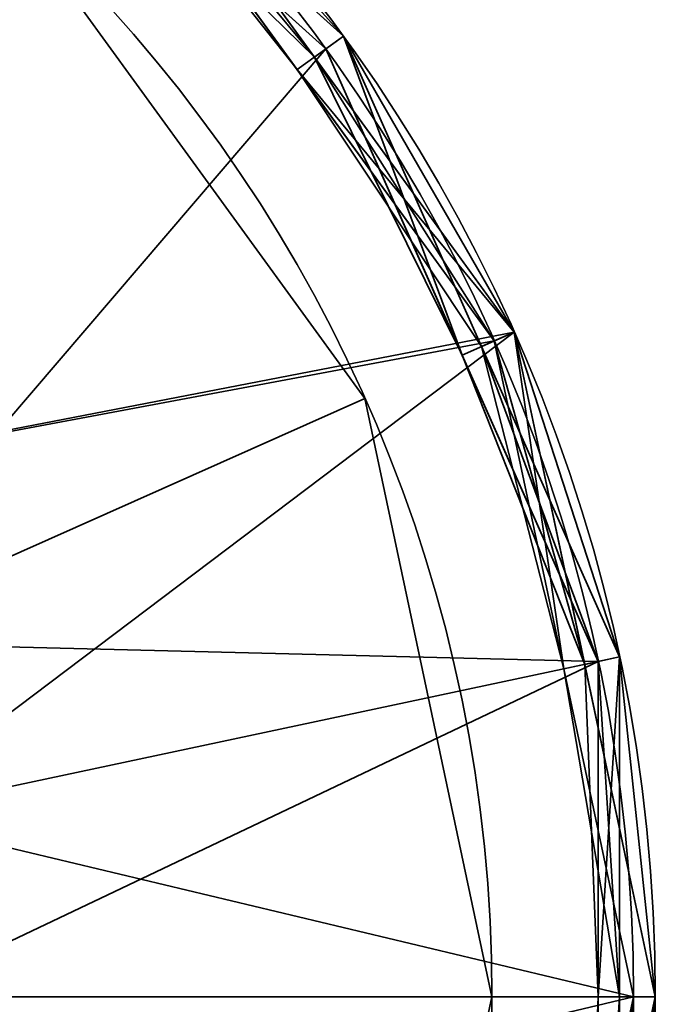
# Model space of a CAD drawing. Header units: millimetres. Extents: x -508 to 6708, y -110 to 248.
# Tile 434 of 656: x 335.58 to 338.5, y -34.95 to -30.43. Entities that reach past the tile are written whole.
import ezdxf

# ---------------------------------------------------------------- set-up
doc = ezdxf.new("R2010")
doc.units = ezdxf.units.MM
doc.layers.add('151', color=7, linetype='Continuous', true_color=0xffffff)

# ---------------------------------------------------------------- blocks, each defined once
blk = doc.blocks.new('UG_SURFACE_131')
at = {"layer": '151', "color": 253, "linetype": 'Continuous', "lineweight": 35}
for points in [[(335.5166, -29.8968, 302.5), (337.1664, -32.1675, 302.5), (334.6542, -33.2861, 302.5), (333.6765, -31.9404, 302.5)], [(333.6765, -31.9404, 303), (334.6542, -33.2861, 303), (337.1664, -32.1675, 303), (335.5166, -29.8968, 303)], [(337.1664, -32.1675, 303), (337.1664, -32.1675, 302.5), (335.5166, -29.8968, 302.5), (335.5166, -29.8968, 303)], [(335, -34.913, 302.5), (334.6542, -33.2861, 302.5), (337.1664, -32.1675, 302.5), (337.75, -34.913, 302.5)], [(334.6542, -33.2861, 303), (335, -34.913, 303), (337.75, -34.913, 303), (337.1664, -32.1675, 303)], [(337.75, -34.913, 303), (337.75, -34.913, 302.5), (337.1664, -32.1675, 302.5), (337.1664, -32.1675, 303)], [(337.75, -34.913, 302.5), (337.1664, -37.6585, 302.5), (334.6542, -36.54, 302.5), (335, -34.913, 302.5)], [(337.1664, -37.6585, 303), (337.75, -34.913, 303), (335, -34.913, 303), (334.6542, -36.54, 303)], [(337.1664, -37.6585, 303), (337.1664, -37.6585, 302.5), (337.75, -34.913, 302.5), (337.75, -34.913, 303)]]:
    blk.add_3dface(points, dxfattribs=at)
blk = doc.blocks.new('UG_SURFACE_132')
at = {"layer": '151', "color": 253, "linetype": 'Continuous', "lineweight": 35}
for points in [[(335.5166, -29.8968, 350.5), (337.1664, -32.1675, 350.5), (334.6542, -33.2861, 350.5), (333.6765, -31.9404, 350.5)], [(333.6765, -31.9404, 351), (334.6542, -33.2861, 351), (337.1664, -32.1675, 351), (335.5166, -29.8968, 351)], [(337.1664, -32.1675, 351), (337.1664, -32.1675, 350.5), (335.5166, -29.8968, 350.5), (335.5166, -29.8968, 351)], [(335, -34.913, 350.5), (334.6542, -33.2861, 350.5), (337.1664, -32.1675, 350.5), (337.75, -34.913, 350.5)], [(334.6542, -33.2861, 351), (335, -34.913, 351), (337.75, -34.913, 351), (337.1664, -32.1675, 351)], [(337.75, -34.913, 351), (337.75, -34.913, 350.5), (337.1664, -32.1675, 350.5), (337.1664, -32.1675, 351)], [(337.75, -34.913, 350.5), (337.1664, -37.6585, 350.5), (334.6542, -36.54, 350.5), (335, -34.913, 350.5)], [(337.1664, -37.6585, 351), (337.75, -34.913, 351), (335, -34.913, 351), (334.6542, -36.54, 351)], [(337.1664, -37.6585, 351), (337.1664, -37.6585, 350.5), (337.75, -34.913, 350.5), (337.75, -34.913, 351)]]:
    blk.add_3dface(points, dxfattribs=at)
blk = doc.blocks.new('UG_SURFACE_133')
at = {"layer": '151', "color": 252, "linetype": 'Continuous', "lineweight": 35}
for points in [[(333.3176, -27.7801, 303), (336.0185, -29.3394, 303), (333, -31.4489, 303)], [(333, -31.4489, 350.5), (336.0185, -29.3394, 350.5), (333.3176, -27.7801, 350.5)], [(336.0185, -29.3394, 303), (337.8516, -31.8625, 303), (334.2361, -32.5619, 303), (333, -31.4489, 303)], [(333, -31.4489, 350.5), (334.2361, -32.5619, 350.5), (337.8516, -31.8625, 350.5), (336.0185, -29.3394, 350.5)], [(337.8516, -31.8625, 350.5), (337.8516, -31.8625, 303), (336.0185, -29.3394, 303), (336.0185, -29.3394, 350.5)], [(334.9126, -34.0814, 303), (334.2361, -32.5619, 303), (337.8516, -31.8625, 303)], [(337.8516, -31.8625, 350.5), (334.2361, -32.5619, 350.5), (334.9126, -34.0814, 350.5)], [(335, -34.913, 303), (334.9126, -34.0814, 303), (337.8516, -31.8625, 303), (338.5, -34.913, 303)], [(334.9126, -34.0814, 350.5), (335, -34.913, 350.5), (338.5, -34.913, 350.5), (337.8516, -31.8625, 350.5)], [(338.5, -34.913, 350.5), (338.5, -34.913, 303), (337.8516, -31.8625, 303), (337.8516, -31.8625, 350.5)], [(338.5, -34.913, 303), (337.8516, -37.9635, 303), (334.9126, -35.7447, 303), (335, -34.913, 303)], [(337.8516, -37.9635, 350.5), (338.5, -34.913, 350.5), (335, -34.913, 350.5), (334.9126, -35.7447, 350.5)], [(337.8516, -37.9635, 350.5), (337.8516, -37.9635, 303), (338.5, -34.913, 303), (338.5, -34.913, 350.5)]]:
    blk.add_3dface(points, dxfattribs=at)
blk = doc.blocks.new('UG_SURFACE_134')
at = {"layer": '151', "color": 252, "linetype": 'Continuous', "lineweight": 35}
for points in [[(335.9516, -29.4137, 377), (333.2867, -27.8752, 377), (330.2265, -27.5535, 377), (331, -34.913, 377)], [(335.9516, -29.4137, 302.5), (333.2867, -27.8752, 302.5), (333, -31.4489, 302.5)], [(334.75, -28.4178, 276.6), (337.0676, -30.5046, 276.6), (336.9867, -30.5634, 276.5), (334.7, -28.5044, 276.5)], [(336.0185, -29.3394, 302.4), (337.0676, -30.5046, 280.6), (334.75, -28.4178, 280.6)], [(334.75, -28.4178, 280.6), (337.0676, -30.5046, 280.6), (336.9867, -30.5634, 280.5), (335.8434, -29.5339, 280.5)], [(336.0185, -29.3394, 280.4), (337.0676, -30.5046, 276.6), (334.75, -28.4178, 276.6)], [(334.7, -28.5044, 276.5), (336.9867, -30.5634, 276.5), (338.2383, -33.3745, 276.5), (331, -34.913, 276.5)], [(334.6542, -33.2861, 351), (333.6765, -31.9404, 351), (334.7, -28.5044, 351), (336.9867, -30.5634, 351)], [(335.9088, -29.4612, 351.1), (337.0676, -30.5046, 351.1), (336.9867, -30.5634, 351), (334.7, -28.5044, 351)], [(336.935, -30.601, 280.4), (336.0185, -29.3394, 280.4), (335.8434, -29.5339, 280.5)], [(337.0676, -30.5046, 351.1), (335.9088, -29.4612, 351.1), (336.0185, -29.3394, 372.9)], [(337.0676, -30.5046, 373.1), (335.9088, -29.4612, 373.1), (336.0185, -29.3394, 376.9)], [(337.8516, -31.8625, 372.9), (336.0185, -29.3394, 372.9), (335.9516, -29.4137, 373), (336.8559, -30.6584, 373)], [(337.8516, -31.8625, 376.9), (336.0185, -29.3394, 376.9), (335.9516, -29.4137, 377), (337.7602, -31.9032, 377)], [(336.935, -30.601, 302.4), (336.0185, -29.3394, 302.4), (335.9516, -29.4137, 302.5)], [(337.0676, -30.5046, 351.1), (336.0185, -29.3394, 372.9), (337.8516, -31.8625, 372.9)], [(337.0676, -30.5046, 373.1), (336.0185, -29.3394, 376.9), (337.8516, -31.8625, 376.9)], [(336.0185, -29.3394, 302.4), (336.935, -30.601, 302.4), (337.0676, -30.5046, 280.6)], [(336.0185, -29.3394, 280.4), (336.935, -30.601, 280.4), (337.0676, -30.5046, 276.6)], [(338.4, -34.913, 377), (337.7602, -31.9032, 377), (335.9516, -29.4137, 377), (331, -34.913, 377)], [(333, -31.4489, 302.5), (334.2361, -32.5619, 302.5), (337.7602, -31.9032, 302.5), (335.9516, -29.4137, 302.5)], [(336.8559, -30.6584, 373), (335.9516, -29.4137, 373), (335.9088, -29.4612, 373.1)], [(335.9516, -29.4137, 302.5), (337.7602, -31.9032, 302.5), (337.8516, -31.8625, 302.4), (336.935, -30.601, 302.4)], [(335.9088, -29.4612, 373.1), (337.0676, -30.5046, 373.1), (336.8559, -30.6584, 373)], [(335.8434, -29.5339, 280.5), (336.9867, -30.5634, 280.5), (336.935, -30.601, 280.4)], [(336.8559, -30.6584, 373), (337.0676, -30.5046, 373.1), (337.7019, -31.9291, 373.1)], [(337.0676, -30.5046, 280.6), (336.935, -30.601, 302.4), (337.8516, -31.8625, 302.4)], [(337.0676, -30.5046, 276.6), (336.935, -30.601, 280.4), (337.8516, -31.8625, 280.4)], [(338.2383, -33.3745, 351), (336.9867, -30.5634, 351), (337.0676, -30.5046, 351.1), (337.7019, -31.9291, 351.1)], [(337.6125, -31.9689, 280.5), (336.9867, -30.5634, 280.5), (337.0676, -30.5046, 280.6)], [(337.0676, -30.5046, 276.6), (338.3361, -33.3537, 276.6), (338.2383, -33.3745, 276.5), (336.9867, -30.5634, 276.5)], [(337.8516, -31.8625, 372.9), (337.7019, -31.9291, 351.1), (337.0676, -30.5046, 351.1)], [(337.8516, -31.8625, 376.9), (337.7019, -31.9291, 373.1), (337.0676, -30.5046, 373.1)], [(337.8516, -31.8625, 302.4), (338.3361, -33.3537, 280.6), (337.0676, -30.5046, 280.6)], [(337.0676, -30.5046, 280.6), (338.3361, -33.3537, 280.6), (338.2383, -33.3745, 280.5), (337.6125, -31.9689, 280.5)], [(338.3361, -33.3537, 276.6), (337.0676, -30.5046, 276.6), (337.8516, -31.8625, 280.4)], [(336.9867, -30.5634, 351), (338.2383, -33.3745, 351), (334.6542, -33.2861, 351)], [(336.935, -30.601, 280.4), (336.9867, -30.5634, 280.5), (337.6125, -31.9689, 280.5)], [(337.6125, -31.9689, 280.5), (337.8516, -31.8625, 280.4), (336.935, -30.601, 280.4)], [(336.8559, -30.6584, 373), (337.7602, -31.9032, 373), (337.8516, -31.8625, 372.9)], [(337.7019, -31.9291, 373.1), (337.7602, -31.9032, 373), (336.8559, -30.6584, 373)], [(338.1758, -33.3877, 280.4), (337.8516, -31.8625, 280.4), (337.6125, -31.9689, 280.5)], [(338.3361, -33.3537, 351.1), (337.7019, -31.9291, 351.1), (337.8516, -31.8625, 372.9)], [(338.3361, -33.3537, 373.1), (337.7019, -31.9291, 373.1), (337.8516, -31.8625, 376.9)], [(337.8516, -31.8625, 372.9), (337.7602, -31.9032, 373), (338.0801, -33.4081, 373)], [(338.5, -34.913, 376.9), (337.8516, -31.8625, 376.9), (337.7602, -31.9032, 377), (338.4, -34.913, 377)], [(338.1758, -33.3877, 302.4), (337.8516, -31.8625, 302.4), (337.7602, -31.9032, 302.5)], [(337.8516, -31.8625, 372.9), (338.5, -34.913, 372.9), (338.3361, -33.3537, 351.1)], [(338.0801, -33.4081, 373), (338.4, -34.913, 373), (338.5, -34.913, 372.9), (337.8516, -31.8625, 372.9)], [(337.8516, -31.8625, 376.9), (338.5, -34.913, 376.9), (338.3361, -33.3537, 373.1)], [(337.8516, -31.8625, 302.4), (338.1758, -33.3877, 302.4), (338.3361, -33.3537, 280.6)], [(337.8516, -31.8625, 280.4), (338.1758, -33.3877, 280.4), (338.3361, -33.3537, 276.6)], [(334.2361, -32.5619, 302.5), (334.9126, -34.0814, 302.5), (338.4, -34.913, 302.5), (337.7602, -31.9032, 302.5)], [(338.0801, -33.4081, 373), (337.7602, -31.9032, 373), (337.7019, -31.9291, 373.1)], [(337.7019, -31.9291, 351.1), (338.3361, -33.3537, 351.1), (338.2383, -33.3745, 351)], [(337.7019, -31.9291, 373.1), (338.3361, -33.3537, 373.1), (338.0801, -33.4081, 373)], [(337.7602, -31.9032, 302.5), (338.4, -34.913, 302.5), (338.5, -34.913, 302.4), (338.1758, -33.3877, 302.4)], [(337.6125, -31.9689, 280.5), (338.2383, -33.3745, 280.5), (338.1758, -33.3877, 280.4)], [(335, -34.913, 351), (334.6542, -33.2861, 351), (338.2383, -33.3745, 351)], [(338.2383, -33.3745, 276.5), (338.2383, -36.4516, 276.5), (336.9867, -39.2626, 276.5), (331, -34.913, 276.5)], [(334.9126, -35.7447, 351), (335, -34.913, 351), (338.2383, -33.3745, 351), (338.2383, -36.4516, 351)], [(338.0801, -33.4081, 373), (338.3361, -33.3537, 373.1), (338.3361, -34.913, 373.1)], [(338.3361, -33.3537, 280.6), (338.1758, -33.3877, 302.4), (338.5, -34.913, 302.4)], [(338.3361, -33.3537, 276.6), (338.1758, -33.3877, 280.4), (338.5, -34.913, 280.4)], [(338.1758, -33.3877, 280.4), (338.2383, -33.3745, 280.5), (338.2383, -34.913, 280.5)], [(338.2383, -34.913, 280.5), (338.5, -34.913, 280.4), (338.1758, -33.3877, 280.4)], [(338.2383, -33.3745, 351), (338.3361, -33.3537, 351.1), (338.3361, -34.913, 351.1)], [(338.3361, -33.3537, 280.6), (338.3361, -36.4723, 280.6), (338.2383, -36.4516, 280.5), (338.2383, -34.913, 280.5)], [(338.2383, -34.913, 280.5), (338.2383, -33.3745, 280.5), (338.3361, -33.3537, 280.6)], [(338.3361, -33.3537, 276.6), (338.3361, -36.4723, 276.6), (338.2383, -36.4516, 276.5), (338.2383, -33.3745, 276.5)], [(338.3361, -34.913, 351.1), (338.3361, -36.4723, 351.1), (338.2383, -36.4516, 351), (338.2383, -33.3745, 351)], [(338.5, -34.913, 372.9), (338.3361, -34.913, 351.1), (338.3361, -33.3537, 351.1)], [(338.5, -34.913, 376.9), (338.3361, -34.913, 373.1), (338.3361, -33.3537, 373.1)], [(338.5, -34.913, 302.4), (338.3361, -36.4723, 280.6), (338.3361, -33.3537, 280.6)], [(338.5, -34.913, 280.4), (338.3361, -36.4723, 276.6), (338.3361, -33.3537, 276.6)], [(338.3361, -34.913, 373.1), (338.4, -34.913, 373), (338.0801, -33.4081, 373)], [(338.4, -34.913, 302.5), (334.9126, -34.0814, 302.5), (334.9126, -35.7447, 302.5)], [(330.2265, -42.2725, 377), (333.2867, -41.9508, 377), (335.9516, -40.4123, 377), (331, -34.913, 377)], [(335.9516, -40.4123, 377), (337.7602, -37.9229, 377), (338.4, -34.913, 377), (331, -34.913, 377)], [(336.9867, -39.2626, 276.5), (334.7, -41.3216, 276.5), (331.7735, -42.2725, 276.5), (331, -34.913, 276.5)], [(334.9126, -35.7447, 302.5), (334.2361, -37.2641, 302.5), (337.7602, -37.9229, 302.5), (338.4, -34.913, 302.5)], [(337.8516, -37.9635, 376.9), (338.5, -34.913, 376.9), (338.4, -34.913, 377), (337.7602, -37.9229, 377)], [(338.1758, -36.4383, 302.4), (338.5, -34.913, 302.4), (338.4, -34.913, 302.5), (337.7602, -37.9229, 302.5)], [(338.3361, -36.4723, 373.1), (338.5, -34.913, 376.9), (337.8516, -37.9635, 376.9)], [(338.5, -34.913, 302.4), (338.1758, -36.4383, 302.4), (338.3361, -36.4723, 280.6)], [(338.2383, -34.913, 280.5), (338.2383, -36.4516, 280.5), (338.1758, -36.4383, 280.4)], [(338.1758, -36.4383, 280.4), (338.5, -34.913, 280.4), (338.2383, -34.913, 280.5)], [(338.5, -34.913, 280.4), (338.1758, -36.4383, 280.4), (338.3361, -36.4723, 276.6)], [(338.3361, -36.4723, 372.9), (338.5, -34.913, 372.9), (338.4, -34.913, 373), (338.2383, -36.4516, 373)], [(338.3361, -34.913, 373.1), (338.3361, -36.4723, 373.1), (338.2383, -36.4516, 373)], [(338.2383, -36.4516, 373), (338.4, -34.913, 373), (338.3361, -34.913, 373.1)], [(338.5, -34.913, 372.9), (338.3361, -36.4723, 372.9), (338.3361, -36.4723, 351.1)], [(338.3361, -36.4723, 351.1), (338.3361, -34.913, 351.1), (338.5, -34.913, 372.9)], [(338.3361, -36.4723, 373.1), (338.3361, -34.913, 373.1), (338.5, -34.913, 376.9)]]:
    blk.add_3dface(points, dxfattribs=at)
blk = doc.blocks.new('UG_SURFACE_135')
at = {"layer": '151', "color": 252, "linetype": 'Continuous', "lineweight": 35}
for points in [[(335.9516, -29.4137, 1812), (333.2867, -27.8752, 1812), (330.2265, -27.5535, 1812), (331, -34.913, 1812)], [(335.9516, -29.4137, 1737.5), (333.2867, -27.8752, 1737.5), (333, -31.4489, 1737.5)], [(334.75, -28.4178, 1711.5999), (337.0676, -30.5046, 1711.5999), (336.9867, -30.5634, 1711.5), (334.7, -28.5044, 1711.5)], [(336.0185, -29.3394, 1737.4001), (337.0676, -30.5046, 1715.6), (334.75, -28.4178, 1715.6)], [(334.75, -28.4178, 1715.6), (337.0676, -30.5046, 1715.6), (336.9867, -30.5634, 1715.5), (335.8434, -29.5339, 1715.5)], [(337.0676, -30.5046, 1711.5999), (334.75, -28.4178, 1711.5999), (336.0185, -29.3394, 1715.4)], [(334.7, -28.5044, 1711.5), (336.9867, -30.5634, 1711.5), (338.2383, -33.3745, 1711.5), (331, -34.913, 1711.5)], [(334.6542, -33.2861, 1786), (333.6765, -31.9404, 1786), (334.7, -28.5044, 1786), (336.9867, -30.5634, 1786)], [(335.9088, -29.4612, 1786.1), (337.0676, -30.5046, 1786.1), (336.9867, -30.5634, 1786), (334.7, -28.5044, 1786)], [(336.935, -30.601, 1715.4), (336.0185, -29.3394, 1715.4), (335.8434, -29.5339, 1715.5)], [(337.0676, -30.5046, 1786.1), (335.9088, -29.4612, 1786.1), (336.0185, -29.3394, 1807.9)], [(337.0676, -30.5046, 1808.1), (335.9088, -29.4612, 1808.1), (336.0185, -29.3394, 1811.9)], [(337.8516, -31.8625, 1807.9), (336.0185, -29.3394, 1807.9), (335.9516, -29.4137, 1808), (336.8559, -30.6584, 1808)], [(337.8516, -31.8625, 1811.9), (336.0185, -29.3394, 1811.9), (335.9516, -29.4137, 1812), (337.7602, -31.9032, 1812)], [(336.935, -30.601, 1737.4001), (336.0185, -29.3394, 1737.4001), (335.9516, -29.4137, 1737.5), (337.7602, -31.9032, 1737.5)], [(336.0185, -29.3394, 1807.9), (337.8516, -31.8625, 1807.9), (337.0676, -30.5046, 1786.1)], [(336.0185, -29.3394, 1811.9), (337.8516, -31.8625, 1811.9), (337.0676, -30.5046, 1808.1)], [(336.0185, -29.3394, 1737.4001), (336.935, -30.601, 1737.4001), (337.0676, -30.5046, 1715.6)], [(336.0185, -29.3394, 1715.4), (336.935, -30.601, 1715.4), (337.0676, -30.5046, 1711.5999)], [(338.4, -34.913, 1812), (337.7602, -31.9032, 1812), (335.9516, -29.4137, 1812), (331, -34.913, 1812)], [(333, -31.4489, 1737.5), (334.2361, -32.5619, 1737.5), (337.7602, -31.9032, 1737.5), (335.9516, -29.4137, 1737.5)], [(336.8559, -30.6584, 1808), (335.9516, -29.4137, 1808), (335.9088, -29.4612, 1808.1)], [(335.9088, -29.4612, 1808.1), (337.0676, -30.5046, 1808.1), (336.8559, -30.6584, 1808)], [(335.8434, -29.5339, 1715.5), (336.9867, -30.5634, 1715.5), (336.935, -30.601, 1715.4)], [(336.8559, -30.6584, 1808), (337.0676, -30.5046, 1808.1), (337.7019, -31.9291, 1808.1)], [(337.0676, -30.5046, 1715.6), (336.935, -30.601, 1737.4001), (337.8516, -31.8625, 1737.4001)], [(337.0676, -30.5046, 1711.5999), (336.935, -30.601, 1715.4), (337.8516, -31.8625, 1715.4)], [(338.2383, -33.3745, 1786), (336.9867, -30.5634, 1786), (337.0676, -30.5046, 1786.1), (337.7019, -31.9291, 1786.1)], [(337.6125, -31.9689, 1715.5), (336.9867, -30.5634, 1715.5), (337.0676, -30.5046, 1715.6)], [(337.0676, -30.5046, 1711.5999), (338.3361, -33.3537, 1711.5999), (338.2383, -33.3745, 1711.5), (336.9867, -30.5634, 1711.5)], [(337.8516, -31.8625, 1807.9), (337.7019, -31.9291, 1786.1), (337.0676, -30.5046, 1786.1)], [(337.8516, -31.8625, 1811.9), (337.7019, -31.9291, 1808.1), (337.0676, -30.5046, 1808.1)], [(337.8516, -31.8625, 1737.4001), (338.3361, -33.3537, 1715.6), (337.0676, -30.5046, 1715.6)], [(337.0676, -30.5046, 1715.6), (338.3361, -33.3537, 1715.6), (338.2383, -33.3745, 1715.5), (337.6125, -31.9689, 1715.5)], [(337.8516, -31.8625, 1715.4), (338.3361, -33.3537, 1711.5999), (337.0676, -30.5046, 1711.5999)], [(336.9867, -30.5634, 1786), (338.2383, -33.3745, 1786), (334.6542, -33.2861, 1786)], [(336.935, -30.601, 1715.4), (336.9867, -30.5634, 1715.5), (337.6125, -31.9689, 1715.5)], [(337.7602, -31.9032, 1737.5), (337.8516, -31.8625, 1737.4001), (336.935, -30.601, 1737.4001)], [(337.6125, -31.9689, 1715.5), (337.8516, -31.8625, 1715.4), (336.935, -30.601, 1715.4)], [(336.8559, -30.6584, 1808), (337.7602, -31.9032, 1808), (337.8516, -31.8625, 1807.9)], [(337.7019, -31.9291, 1808.1), (337.7602, -31.9032, 1808), (336.8559, -30.6584, 1808)], [(338.1758, -33.3877, 1715.4), (337.8516, -31.8625, 1715.4), (337.6125, -31.9689, 1715.5)], [(338.3361, -33.3537, 1786.1), (337.7019, -31.9291, 1786.1), (337.8516, -31.8625, 1807.9)], [(338.3361, -33.3537, 1808.1), (337.7019, -31.9291, 1808.1), (337.8516, -31.8625, 1811.9)], [(337.8516, -31.8625, 1807.9), (337.7602, -31.9032, 1808), (338.0801, -33.4081, 1808)], [(338.5, -34.913, 1811.9), (337.8516, -31.8625, 1811.9), (337.7602, -31.9032, 1812), (338.4, -34.913, 1812)], [(338.1758, -33.3877, 1737.4001), (337.8516, -31.8625, 1737.4001), (337.7602, -31.9032, 1737.5)], [(338.3361, -33.3537, 1786.1), (337.8516, -31.8625, 1807.9), (338.5, -34.913, 1807.9)], [(338.0801, -33.4081, 1808), (338.4, -34.913, 1808), (338.5, -34.913, 1807.9), (337.8516, -31.8625, 1807.9)], [(338.3361, -33.3537, 1808.1), (337.8516, -31.8625, 1811.9), (338.5, -34.913, 1811.9)], [(337.8516, -31.8625, 1737.4001), (338.1758, -33.3877, 1737.4001), (338.3361, -33.3537, 1715.6)], [(337.8516, -31.8625, 1715.4), (338.1758, -33.3877, 1715.4), (338.3361, -33.3537, 1711.5999)], [(334.2361, -32.5619, 1737.5), (334.9126, -34.0814, 1737.5), (338.4, -34.913, 1737.5), (337.7602, -31.9032, 1737.5)], [(338.0801, -33.4081, 1808), (337.7602, -31.9032, 1808), (337.7019, -31.9291, 1808.1)], [(337.7019, -31.9291, 1786.1), (338.3361, -33.3537, 1786.1), (338.2383, -33.3745, 1786)], [(337.7019, -31.9291, 1808.1), (338.3361, -33.3537, 1808.1), (338.0801, -33.4081, 1808)], [(337.7602, -31.9032, 1737.5), (338.4, -34.913, 1737.5), (338.5, -34.913, 1737.4001), (338.1758, -33.3877, 1737.4001)], [(337.6125, -31.9689, 1715.5), (338.2383, -33.3745, 1715.5), (338.1758, -33.3877, 1715.4)], [(335, -34.913, 1786), (334.6542, -33.2861, 1786), (338.2383, -33.3745, 1786)], [(338.2383, -33.3745, 1711.5), (338.2383, -36.4516, 1711.5), (336.9867, -39.2626, 1711.5), (331, -34.913, 1711.5)], [(334.9126, -35.7447, 1786), (335, -34.913, 1786), (338.2383, -33.3745, 1786), (338.2383, -36.4516, 1786)], [(338.0801, -33.4081, 1808), (338.3361, -33.3537, 1808.1), (338.3361, -34.913, 1808.1)], [(338.3361, -33.3537, 1715.6), (338.1758, -33.3877, 1737.4001), (338.5, -34.913, 1737.4001)], [(338.3361, -33.3537, 1711.5999), (338.1758, -33.3877, 1715.4), (338.5, -34.913, 1715.4)], [(338.1758, -33.3877, 1715.4), (338.2383, -33.3745, 1715.5), (338.2383, -34.913, 1715.5)], [(338.2383, -34.913, 1715.5), (338.5, -34.913, 1715.4), (338.1758, -33.3877, 1715.4)], [(338.2383, -33.3745, 1786), (338.3361, -33.3537, 1786.1), (338.3361, -34.913, 1786.1)], [(338.3361, -33.3537, 1715.6), (338.3361, -36.4723, 1715.6), (338.2383, -36.4516, 1715.5), (338.2383, -34.913, 1715.5)], [(338.2383, -34.913, 1715.5), (338.2383, -33.3745, 1715.5), (338.3361, -33.3537, 1715.6)], [(338.3361, -33.3537, 1711.5999), (338.3361, -36.4723, 1711.5999), (338.2383, -36.4516, 1711.5), (338.2383, -33.3745, 1711.5)], [(338.3361, -34.913, 1786.1), (338.3361, -36.4723, 1786.1), (338.2383, -36.4516, 1786), (338.2383, -33.3745, 1786)], [(338.5, -34.913, 1807.9), (338.3361, -34.913, 1786.1), (338.3361, -33.3537, 1786.1)], [(338.5, -34.913, 1811.9), (338.3361, -34.913, 1808.1), (338.3361, -33.3537, 1808.1)], [(338.5, -34.913, 1737.4001), (338.3361, -36.4723, 1715.6), (338.3361, -33.3537, 1715.6)], [(338.5, -34.913, 1715.4), (338.3361, -36.4723, 1711.5999), (338.3361, -33.3537, 1711.5999)], [(338.3361, -34.913, 1808.1), (338.4, -34.913, 1808), (338.0801, -33.4081, 1808)], [(338.4, -34.913, 1737.5), (334.9126, -34.0814, 1737.5), (334.9126, -35.7447, 1737.5)], [(330.2265, -42.2725, 1812), (333.2867, -41.9508, 1812), (335.9516, -40.4123, 1812), (331, -34.913, 1812)], [(335.9516, -40.4123, 1812), (337.7602, -37.9229, 1812), (338.4, -34.913, 1812), (331, -34.913, 1812)], [(336.9867, -39.2626, 1711.5), (334.7, -41.3216, 1711.5), (331.7735, -42.2725, 1711.5), (331, -34.913, 1711.5)], [(334.9126, -35.7447, 1737.5), (334.2361, -37.2641, 1737.5), (337.7602, -37.9229, 1737.5), (338.4, -34.913, 1737.5)], [(337.8516, -37.9635, 1811.9), (338.5, -34.913, 1811.9), (338.4, -34.913, 1812), (337.7602, -37.9229, 1812)], [(338.1758, -36.4383, 1737.4001), (338.5, -34.913, 1737.4001), (338.4, -34.913, 1737.5), (337.7602, -37.9229, 1737.5)], [(338.5, -34.913, 1811.9), (337.8516, -37.9635, 1811.9), (338.3361, -36.4723, 1808.1)], [(338.5, -34.913, 1737.4001), (338.1758, -36.4383, 1737.4001), (338.3361, -36.4723, 1715.6)], [(338.2383, -34.913, 1715.5), (338.2383, -36.4516, 1715.5), (338.1758, -36.4383, 1715.4)], [(338.1758, -36.4383, 1715.4), (338.5, -34.913, 1715.4), (338.2383, -34.913, 1715.5)], [(338.5, -34.913, 1715.4), (338.1758, -36.4383, 1715.4), (338.3361, -36.4723, 1711.5999)], [(338.3361, -36.4723, 1807.9), (338.5, -34.913, 1807.9), (338.4, -34.913, 1808), (338.2383, -36.4516, 1808)], [(338.3361, -34.913, 1808.1), (338.3361, -36.4723, 1808.1), (338.2383, -36.4516, 1808)], [(338.2383, -36.4516, 1808), (338.4, -34.913, 1808), (338.3361, -34.913, 1808.1)], [(338.5, -34.913, 1807.9), (338.3361, -36.4723, 1807.9), (338.3361, -36.4723, 1786.1)], [(338.3361, -36.4723, 1786.1), (338.3361, -34.913, 1786.1), (338.5, -34.913, 1807.9)], [(338.3361, -36.4723, 1808.1), (338.3361, -34.913, 1808.1), (338.5, -34.913, 1811.9)]]:
    blk.add_3dface(points, dxfattribs=at)
blk = doc.blocks.new('UG_SURFACE_136')
at = {"layer": '151', "color": 252, "linetype": 'Continuous', "lineweight": 35}
for points in [[(335.9516, -29.4137, 1562), (333.2867, -27.8752, 1562), (330.2265, -27.5535, 1562), (331, -34.913, 1562)], [(335.9516, -29.4137, 1487.5), (333.2867, -27.8752, 1487.5), (333, -31.4489, 1487.5)], [(334.75, -28.4178, 1461.5999), (337.0676, -30.5046, 1461.5999), (336.9867, -30.5634, 1461.5), (334.7, -28.5044, 1461.5)], [(337.0676, -30.5046, 1465.6), (334.75, -28.4178, 1465.6), (336.0185, -29.3394, 1487.4001)], [(334.75, -28.4178, 1465.6), (337.0676, -30.5046, 1465.6), (336.9867, -30.5634, 1465.5), (335.8434, -29.5339, 1465.5)], [(336.0185, -29.3394, 1465.4), (337.0676, -30.5046, 1461.5999), (334.75, -28.4178, 1461.5999)], [(334.7, -28.5044, 1461.5), (336.9867, -30.5634, 1461.5), (338.2383, -33.3745, 1461.5), (331, -34.913, 1461.5)], [(334.6542, -33.2861, 1536), (333.6765, -31.9404, 1536), (334.7, -28.5044, 1536), (336.9867, -30.5634, 1536)], [(335.9088, -29.4612, 1536.1), (337.0676, -30.5046, 1536.1), (336.9867, -30.5634, 1536), (334.7, -28.5044, 1536)], [(336.935, -30.601, 1465.4), (336.0185, -29.3394, 1465.4), (335.8434, -29.5339, 1465.5)], [(337.0676, -30.5046, 1536.1), (335.9088, -29.4612, 1536.1), (336.0185, -29.3394, 1557.9)], [(337.0676, -30.5046, 1558.1), (335.9088, -29.4612, 1558.1), (336.0185, -29.3394, 1561.9)], [(337.8516, -31.8625, 1557.9), (336.0185, -29.3394, 1557.9), (335.9516, -29.4137, 1558), (336.8559, -30.6584, 1558)], [(337.8516, -31.8625, 1561.9), (336.0185, -29.3394, 1561.9), (335.9516, -29.4137, 1562), (337.7602, -31.9032, 1562)], [(336.935, -30.601, 1487.4001), (336.0185, -29.3394, 1487.4001), (335.9516, -29.4137, 1487.5), (337.7602, -31.9032, 1487.5)], [(337.0676, -30.5046, 1536.1), (336.0185, -29.3394, 1557.9), (337.8516, -31.8625, 1557.9)], [(336.0185, -29.3394, 1561.9), (337.8516, -31.8625, 1561.9), (337.0676, -30.5046, 1558.1)], [(336.0185, -29.3394, 1487.4001), (336.935, -30.601, 1487.4001), (337.0676, -30.5046, 1465.6)], [(336.0185, -29.3394, 1465.4), (336.935, -30.601, 1465.4), (337.0676, -30.5046, 1461.5999)], [(338.4, -34.913, 1562), (337.7602, -31.9032, 1562), (335.9516, -29.4137, 1562), (331, -34.913, 1562)], [(333, -31.4489, 1487.5), (334.2361, -32.5619, 1487.5), (337.7602, -31.9032, 1487.5), (335.9516, -29.4137, 1487.5)], [(336.8559, -30.6584, 1558), (335.9516, -29.4137, 1558), (335.9088, -29.4612, 1558.1)], [(335.9088, -29.4612, 1558.1), (337.0676, -30.5046, 1558.1), (336.8559, -30.6584, 1558)], [(335.8434, -29.5339, 1465.5), (336.9867, -30.5634, 1465.5), (336.935, -30.601, 1465.4)], [(336.8559, -30.6584, 1558), (337.0676, -30.5046, 1558.1), (337.7019, -31.9291, 1558.1)], [(337.0676, -30.5046, 1465.6), (336.935, -30.601, 1487.4001), (337.8516, -31.8625, 1487.4001)], [(337.0676, -30.5046, 1461.5999), (336.935, -30.601, 1465.4), (337.8516, -31.8625, 1465.4)], [(338.2383, -33.3745, 1536), (336.9867, -30.5634, 1536), (337.0676, -30.5046, 1536.1), (337.7019, -31.9291, 1536.1)], [(337.6125, -31.9689, 1465.5), (336.9867, -30.5634, 1465.5), (337.0676, -30.5046, 1465.6)], [(337.0676, -30.5046, 1461.5999), (338.3361, -33.3537, 1461.5999), (338.2383, -33.3745, 1461.5), (336.9867, -30.5634, 1461.5)], [(337.8516, -31.8625, 1557.9), (337.7019, -31.9291, 1536.1), (337.0676, -30.5046, 1536.1)], [(337.8516, -31.8625, 1561.9), (337.7019, -31.9291, 1558.1), (337.0676, -30.5046, 1558.1)], [(338.3361, -33.3537, 1465.6), (337.0676, -30.5046, 1465.6), (337.8516, -31.8625, 1487.4001)], [(337.0676, -30.5046, 1465.6), (338.3361, -33.3537, 1465.6), (338.2383, -33.3745, 1465.5), (337.6125, -31.9689, 1465.5)], [(338.3361, -33.3537, 1461.5999), (337.0676, -30.5046, 1461.5999), (337.8516, -31.8625, 1465.4)], [(336.9867, -30.5634, 1536), (338.2383, -33.3745, 1536), (334.6542, -33.2861, 1536)], [(336.935, -30.601, 1465.4), (336.9867, -30.5634, 1465.5), (337.6125, -31.9689, 1465.5)], [(337.7602, -31.9032, 1487.5), (337.8516, -31.8625, 1487.4001), (336.935, -30.601, 1487.4001)], [(337.6125, -31.9689, 1465.5), (337.8516, -31.8625, 1465.4), (336.935, -30.601, 1465.4)], [(336.8559, -30.6584, 1558), (337.7602, -31.9032, 1558), (337.8516, -31.8625, 1557.9)], [(337.7019, -31.9291, 1558.1), (337.7602, -31.9032, 1558), (336.8559, -30.6584, 1558)], [(338.1758, -33.3877, 1465.4), (337.8516, -31.8625, 1465.4), (337.6125, -31.9689, 1465.5)], [(338.3361, -33.3537, 1536.1), (337.7019, -31.9291, 1536.1), (337.8516, -31.8625, 1557.9)], [(338.3361, -33.3537, 1558.1), (337.7019, -31.9291, 1558.1), (337.8516, -31.8625, 1561.9)], [(337.8516, -31.8625, 1557.9), (337.7602, -31.9032, 1558), (338.0801, -33.4081, 1558)], [(338.5, -34.913, 1561.9), (337.8516, -31.8625, 1561.9), (337.7602, -31.9032, 1562), (338.4, -34.913, 1562)], [(338.1758, -33.3877, 1487.4001), (337.8516, -31.8625, 1487.4001), (337.7602, -31.9032, 1487.5)], [(338.3361, -33.3537, 1536.1), (337.8516, -31.8625, 1557.9), (338.5, -34.913, 1557.9)], [(338.0801, -33.4081, 1558), (338.4, -34.913, 1558), (338.5, -34.913, 1557.9), (337.8516, -31.8625, 1557.9)], [(338.3361, -33.3537, 1558.1), (337.8516, -31.8625, 1561.9), (338.5, -34.913, 1561.9)], [(337.8516, -31.8625, 1487.4001), (338.1758, -33.3877, 1487.4001), (338.3361, -33.3537, 1465.6)], [(337.8516, -31.8625, 1465.4), (338.1758, -33.3877, 1465.4), (338.3361, -33.3537, 1461.5999)], [(334.2361, -32.5619, 1487.5), (334.9126, -34.0814, 1487.5), (338.4, -34.913, 1487.5), (337.7602, -31.9032, 1487.5)], [(338.0801, -33.4081, 1558), (337.7602, -31.9032, 1558), (337.7019, -31.9291, 1558.1)], [(337.7019, -31.9291, 1536.1), (338.3361, -33.3537, 1536.1), (338.2383, -33.3745, 1536)], [(337.7019, -31.9291, 1558.1), (338.3361, -33.3537, 1558.1), (338.0801, -33.4081, 1558)], [(337.7602, -31.9032, 1487.5), (338.4, -34.913, 1487.5), (338.5, -34.913, 1487.4001), (338.1758, -33.3877, 1487.4001)], [(337.6125, -31.9689, 1465.5), (338.2383, -33.3745, 1465.5), (338.1758, -33.3877, 1465.4)], [(335, -34.913, 1536), (334.6542, -33.2861, 1536), (338.2383, -33.3745, 1536)], [(338.2383, -33.3745, 1461.5), (338.2383, -36.4516, 1461.5), (336.9867, -39.2626, 1461.5), (331, -34.913, 1461.5)], [(334.9126, -35.7447, 1536), (335, -34.913, 1536), (338.2383, -33.3745, 1536), (338.2383, -36.4516, 1536)], [(338.0801, -33.4081, 1558), (338.3361, -33.3537, 1558.1), (338.3361, -34.913, 1558.1)], [(338.3361, -33.3537, 1465.6), (338.1758, -33.3877, 1487.4001), (338.5, -34.913, 1487.4001)], [(338.3361, -33.3537, 1461.5999), (338.1758, -33.3877, 1465.4), (338.5, -34.913, 1465.4)], [(338.1758, -33.3877, 1465.4), (338.2383, -33.3745, 1465.5), (338.2383, -34.913, 1465.5)], [(338.2383, -34.913, 1465.5), (338.5, -34.913, 1465.4), (338.1758, -33.3877, 1465.4)], [(338.2383, -33.3745, 1536), (338.3361, -33.3537, 1536.1), (338.3361, -34.913, 1536.1)], [(338.3361, -33.3537, 1465.6), (338.3361, -36.4723, 1465.6), (338.2383, -36.4516, 1465.5), (338.2383, -34.913, 1465.5)], [(338.2383, -34.913, 1465.5), (338.2383, -33.3745, 1465.5), (338.3361, -33.3537, 1465.6)], [(338.3361, -33.3537, 1461.5999), (338.3361, -36.4723, 1461.5999), (338.2383, -36.4516, 1461.5), (338.2383, -33.3745, 1461.5)], [(338.3361, -34.913, 1536.1), (338.3361, -36.4723, 1536.1), (338.2383, -36.4516, 1536), (338.2383, -33.3745, 1536)], [(338.5, -34.913, 1557.9), (338.3361, -34.913, 1536.1), (338.3361, -33.3537, 1536.1)], [(338.5, -34.913, 1561.9), (338.3361, -34.913, 1558.1), (338.3361, -33.3537, 1558.1)], [(338.5, -34.913, 1487.4001), (338.3361, -36.4723, 1465.6), (338.3361, -33.3537, 1465.6)], [(338.5, -34.913, 1465.4), (338.3361, -36.4723, 1461.5999), (338.3361, -33.3537, 1461.5999)], [(338.3361, -34.913, 1558.1), (338.4, -34.913, 1558), (338.0801, -33.4081, 1558)], [(338.4, -34.913, 1487.5), (334.9126, -34.0814, 1487.5), (334.9126, -35.7447, 1487.5)], [(330.2265, -42.2725, 1562), (333.2867, -41.9508, 1562), (335.9516, -40.4123, 1562), (331, -34.913, 1562)], [(335.9516, -40.4123, 1562), (337.7602, -37.9229, 1562), (338.4, -34.913, 1562), (331, -34.913, 1562)], [(336.9867, -39.2626, 1461.5), (334.7, -41.3216, 1461.5), (331.7735, -42.2725, 1461.5), (331, -34.913, 1461.5)], [(334.9126, -35.7447, 1487.5), (334.2361, -37.2641, 1487.5), (337.7602, -37.9229, 1487.5), (338.4, -34.913, 1487.5)], [(337.8516, -37.9635, 1561.9), (338.5, -34.913, 1561.9), (338.4, -34.913, 1562), (337.7602, -37.9229, 1562)], [(338.1758, -36.4383, 1487.4001), (338.5, -34.913, 1487.4001), (338.4, -34.913, 1487.5), (337.7602, -37.9229, 1487.5)], [(338.5, -34.913, 1561.9), (337.8516, -37.9635, 1561.9), (338.3361, -36.4723, 1558.1)], [(338.5, -34.913, 1487.4001), (338.1758, -36.4383, 1487.4001), (338.3361, -36.4723, 1465.6)], [(338.2383, -34.913, 1465.5), (338.2383, -36.4516, 1465.5), (338.1758, -36.4383, 1465.4)], [(338.1758, -36.4383, 1465.4), (338.5, -34.913, 1465.4), (338.2383, -34.913, 1465.5)], [(338.5, -34.913, 1465.4), (338.1758, -36.4383, 1465.4), (338.3361, -36.4723, 1461.5999)], [(338.3361, -36.4723, 1557.9), (338.5, -34.913, 1557.9), (338.4, -34.913, 1558), (338.2383, -36.4516, 1558)], [(338.3361, -34.913, 1558.1), (338.3361, -36.4723, 1558.1), (338.2383, -36.4516, 1558)], [(338.2383, -36.4516, 1558), (338.4, -34.913, 1558), (338.3361, -34.913, 1558.1)], [(338.5, -34.913, 1557.9), (338.3361, -36.4723, 1557.9), (338.3361, -36.4723, 1536.1)], [(338.3361, -36.4723, 1536.1), (338.3361, -34.913, 1536.1), (338.5, -34.913, 1557.9)], [(338.3361, -36.4723, 1558.1), (338.3361, -34.913, 1558.1), (338.5, -34.913, 1561.9)]]:
    blk.add_3dface(points, dxfattribs=at)
blk = doc.blocks.new('UG_SURFACE_137')
at = {"layer": '151', "color": 253, "linetype": 'Continuous', "lineweight": 35}
for points in [[(335.5166, -29.8968, 1487.5), (337.1664, -32.1675, 1487.5), (334.6542, -33.2861, 1487.5), (333.6765, -31.9404, 1487.5)], [(333.6765, -31.9404, 1488), (334.6542, -33.2861, 1488), (337.1664, -32.1675, 1488), (335.5166, -29.8968, 1488)], [(337.1664, -32.1675, 1488), (337.1664, -32.1675, 1487.5), (335.5166, -29.8968, 1487.5), (335.5166, -29.8968, 1488)], [(335, -34.913, 1487.5), (334.6542, -33.2861, 1487.5), (337.1664, -32.1675, 1487.5), (337.75, -34.913, 1487.5)], [(334.6542, -33.2861, 1488), (335, -34.913, 1488), (337.75, -34.913, 1488), (337.1664, -32.1675, 1488)], [(337.75, -34.913, 1488), (337.75, -34.913, 1487.5), (337.1664, -32.1675, 1487.5), (337.1664, -32.1675, 1488)], [(337.75, -34.913, 1487.5), (337.1664, -37.6585, 1487.5), (334.6542, -36.54, 1487.5), (335, -34.913, 1487.5)], [(337.1664, -37.6585, 1488), (337.75, -34.913, 1488), (335, -34.913, 1488), (334.6542, -36.54, 1488)], [(337.1664, -37.6585, 1488), (337.1664, -37.6585, 1487.5), (337.75, -34.913, 1487.5), (337.75, -34.913, 1488)]]:
    blk.add_3dface(points, dxfattribs=at)
blk = doc.blocks.new('UG_SURFACE_138')
at = {"layer": '151', "color": 253, "linetype": 'Continuous', "lineweight": 35}
for points in [[(335.5166, -29.8968, 1535.5), (337.1664, -32.1675, 1535.5), (334.6542, -33.2861, 1535.5), (333.6765, -31.9404, 1535.5)], [(333.6765, -31.9404, 1536), (334.6542, -33.2861, 1536), (337.1664, -32.1675, 1536), (335.5166, -29.8968, 1536)], [(337.1664, -32.1675, 1536), (337.1664, -32.1675, 1535.5), (335.5166, -29.8968, 1535.5), (335.5166, -29.8968, 1536)], [(335, -34.913, 1535.5), (334.6542, -33.2861, 1535.5), (337.1664, -32.1675, 1535.5), (337.75, -34.913, 1535.5)], [(334.6542, -33.2861, 1536), (335, -34.913, 1536), (337.75, -34.913, 1536), (337.1664, -32.1675, 1536)], [(337.75, -34.913, 1536), (337.75, -34.913, 1535.5), (337.1664, -32.1675, 1535.5), (337.1664, -32.1675, 1536)], [(337.75, -34.913, 1535.5), (337.1664, -37.6585, 1535.5), (334.6542, -36.54, 1535.5), (335, -34.913, 1535.5)], [(337.1664, -37.6585, 1536), (337.75, -34.913, 1536), (335, -34.913, 1536), (334.6542, -36.54, 1536)], [(337.1664, -37.6585, 1536), (337.1664, -37.6585, 1535.5), (337.75, -34.913, 1535.5), (337.75, -34.913, 1536)]]:
    blk.add_3dface(points, dxfattribs=at)
blk = doc.blocks.new('UG_SURFACE_139')
at = {"layer": '151', "color": 252, "linetype": 'Continuous', "lineweight": 35}
for points in [[(333.3176, -27.7801, 1488), (336.0185, -29.3394, 1488), (333, -31.4489, 1488)], [(333, -31.4489, 1535.5), (336.0185, -29.3394, 1535.5), (333.3176, -27.7801, 1535.5)], [(336.0185, -29.3394, 1488), (337.8516, -31.8625, 1488), (334.2361, -32.5619, 1488), (333, -31.4489, 1488)], [(333, -31.4489, 1535.5), (334.2361, -32.5619, 1535.5), (337.8516, -31.8625, 1535.5), (336.0185, -29.3394, 1535.5)], [(337.8516, -31.8625, 1535.5), (337.8516, -31.8625, 1488), (336.0185, -29.3394, 1488), (336.0185, -29.3394, 1535.5)], [(334.9126, -34.0814, 1488), (334.2361, -32.5619, 1488), (337.8516, -31.8625, 1488)], [(337.8516, -31.8625, 1535.5), (334.2361, -32.5619, 1535.5), (334.9126, -34.0814, 1535.5)], [(335, -34.913, 1488), (334.9126, -34.0814, 1488), (337.8516, -31.8625, 1488), (338.5, -34.913, 1488)], [(334.9126, -34.0814, 1535.5), (335, -34.913, 1535.5), (338.5, -34.913, 1535.5), (337.8516, -31.8625, 1535.5)], [(338.5, -34.913, 1535.5), (338.5, -34.913, 1488), (337.8516, -31.8625, 1488), (337.8516, -31.8625, 1535.5)], [(338.5, -34.913, 1488), (337.8516, -37.9635, 1488), (334.9126, -35.7447, 1488), (335, -34.913, 1488)], [(337.8516, -37.9635, 1535.5), (338.5, -34.913, 1535.5), (335, -34.913, 1535.5), (334.9126, -35.7447, 1535.5)], [(337.8516, -37.9635, 1535.5), (337.8516, -37.9635, 1488), (338.5, -34.913, 1488), (338.5, -34.913, 1535.5)]]:
    blk.add_3dface(points, dxfattribs=at)
blk = doc.blocks.new('UG_SURFACE_140')
at = {"layer": '151', "color": 253, "linetype": 'Continuous', "lineweight": 35}
for points in [[(335.5166, -29.8968, 1737.5), (337.1664, -32.1675, 1737.5), (334.6542, -33.2861, 1737.5), (333.6765, -31.9404, 1737.5)], [(333.6765, -31.9404, 1738), (334.6542, -33.2861, 1738), (337.1664, -32.1675, 1738), (335.5166, -29.8968, 1738)], [(337.1664, -32.1675, 1738), (337.1664, -32.1675, 1737.5), (335.5166, -29.8968, 1737.5), (335.5166, -29.8968, 1738)], [(335, -34.913, 1737.5), (334.6542, -33.2861, 1737.5), (337.1664, -32.1675, 1737.5), (337.75, -34.913, 1737.5)], [(334.6542, -33.2861, 1738), (335, -34.913, 1738), (337.75, -34.913, 1738), (337.1664, -32.1675, 1738)], [(337.75, -34.913, 1738), (337.75, -34.913, 1737.5), (337.1664, -32.1675, 1737.5), (337.1664, -32.1675, 1738)], [(337.75, -34.913, 1737.5), (337.1664, -37.6585, 1737.5), (334.6542, -36.54, 1737.5), (335, -34.913, 1737.5)], [(337.1664, -37.6585, 1738), (337.75, -34.913, 1738), (335, -34.913, 1738), (334.6542, -36.54, 1738)], [(337.1664, -37.6585, 1738), (337.1664, -37.6585, 1737.5), (337.75, -34.913, 1737.5), (337.75, -34.913, 1738)]]:
    blk.add_3dface(points, dxfattribs=at)
blk = doc.blocks.new('UG_SURFACE_141')
at = {"layer": '151', "color": 253, "linetype": 'Continuous', "lineweight": 35}
for points in [[(335.5166, -29.8968, 1785.5), (337.1664, -32.1675, 1785.5), (334.6542, -33.2861, 1785.5), (333.6765, -31.9404, 1785.5)], [(333.6765, -31.9404, 1786), (334.6542, -33.2861, 1786), (337.1664, -32.1675, 1786), (335.5166, -29.8968, 1786)], [(337.1664, -32.1675, 1786), (337.1664, -32.1675, 1785.5), (335.5166, -29.8968, 1785.5), (335.5166, -29.8968, 1786)], [(335, -34.913, 1785.5), (334.6542, -33.2861, 1785.5), (337.1664, -32.1675, 1785.5), (337.75, -34.913, 1785.5)], [(334.6542, -33.2861, 1786), (335, -34.913, 1786), (337.75, -34.913, 1786), (337.1664, -32.1675, 1786)], [(337.75, -34.913, 1786), (337.75, -34.913, 1785.5), (337.1664, -32.1675, 1785.5), (337.1664, -32.1675, 1786)], [(337.75, -34.913, 1785.5), (337.1664, -37.6585, 1785.5), (334.6542, -36.54, 1785.5), (335, -34.913, 1785.5)], [(337.1664, -37.6585, 1786), (337.75, -34.913, 1786), (335, -34.913, 1786), (334.6542, -36.54, 1786)], [(337.1664, -37.6585, 1786), (337.1664, -37.6585, 1785.5), (337.75, -34.913, 1785.5), (337.75, -34.913, 1786)]]:
    blk.add_3dface(points, dxfattribs=at)
blk = doc.blocks.new('UG_SURFACE_142')
at = {"layer": '151', "color": 252, "linetype": 'Continuous', "lineweight": 35}
for points in [[(333.3176, -27.7801, 1738), (336.0185, -29.3394, 1738), (333, -31.4489, 1738)], [(333, -31.4489, 1785.5), (336.0185, -29.3394, 1785.5), (333.3176, -27.7801, 1785.5)], [(336.0185, -29.3394, 1738), (337.8516, -31.8625, 1738), (334.2361, -32.5619, 1738), (333, -31.4489, 1738)], [(333, -31.4489, 1785.5), (334.2361, -32.5619, 1785.5), (337.8516, -31.8625, 1785.5), (336.0185, -29.3394, 1785.5)], [(337.8516, -31.8625, 1785.5), (337.8516, -31.8625, 1738), (336.0185, -29.3394, 1738), (336.0185, -29.3394, 1785.5)], [(334.9126, -34.0814, 1738), (334.2361, -32.5619, 1738), (337.8516, -31.8625, 1738)], [(337.8516, -31.8625, 1785.5), (334.2361, -32.5619, 1785.5), (334.9126, -34.0814, 1785.5)], [(335, -34.913, 1738), (334.9126, -34.0814, 1738), (337.8516, -31.8625, 1738), (338.5, -34.913, 1738)], [(334.9126, -34.0814, 1785.5), (335, -34.913, 1785.5), (338.5, -34.913, 1785.5), (337.8516, -31.8625, 1785.5)], [(338.5, -34.913, 1785.5), (338.5, -34.913, 1738), (337.8516, -31.8625, 1738), (337.8516, -31.8625, 1785.5)], [(338.5, -34.913, 1738), (337.8516, -37.9635, 1738), (334.9126, -35.7447, 1738), (335, -34.913, 1738)], [(337.8516, -37.9635, 1785.5), (338.5, -34.913, 1785.5), (335, -34.913, 1785.5), (334.9126, -35.7447, 1785.5)], [(337.8516, -37.9635, 1785.5), (337.8516, -37.9635, 1738), (338.5, -34.913, 1738), (338.5, -34.913, 1785.5)]]:
    blk.add_3dface(points, dxfattribs=at)

msp = doc.modelspace()

# ---------------------------------------------------------------- linework, layer by layer
at = {"layer": '151', "color": 253, "linetype": 'Continuous', "lineweight": -3, "extrusion": (0, 0, -1)}
for centre, radius in [((-331, -34.913, -303), 7.5), ((-331, -34.913, -350.5), 7.5), ((-331, -34.913, -376.9), 7.5), ((-331, -34.913, -372.9), 7.5), ((-331, -34.913, -280.4), 7.5), ((-331, -34.913, -302.4), 7.5), ((-331, -34.913, -1811.9), 7.5), ((-331, -34.913, -1807.9), 7.5), ((-331, -34.913, -1715.4), 7.5), ((-331, -34.913, -1737.4), 7.5), ((-331, -34.913, -1561.9), 7.5), ((-331, -34.913, -1465.4), 7.5), ((-331, -34.913, -1487.4), 7.5), ((-331, -34.913, -1557.9), 7.5), ((-331, -34.913, -1488), 7.5), ((-331, -34.913, -1535.5), 7.5), ((-331, -34.913, -1738), 7.5), ((-331, -34.913, -1785.5), 7.5), ((-331, -34.913, -280.5), 7.4), ((-331, -34.913, -276.5), 7.4), ((-331, -34.913, -351), 7.4), ((-331, -34.913, -1786), 7.4), ((-331, -34.913, -1715.5), 7.4), ((-331, -34.913, -1711.5), 7.4), ((-331, -34.913, -1536), 7.4), ((-331, -34.913, -1465.5), 7.4), ((-331, -34.913, -1461.5), 7.4), ((-331, -34.913, -302.5), 6.75), ((-331, -34.913, -303), 6.75), ((-331, -34.913, -1488), 6.75), ((-331, -34.913, -1487.5), 6.75), ((-331, -34.913, -1738), 6.75), ((-331, -34.913, -1737.5), 6.75)]:
    msp.add_circle(centre, radius, dxfattribs=at)
at = {"layer": '151', "color": 253, "linetype": 'Continuous', "lineweight": -3}
for centre, radius in [((331, -34.913, 373.1), 7.5), ((331, -34.913, 351.1), 7.5), ((331, -34.913, 276.6), 7.5), ((331, -34.913, 280.6), 7.5), ((331, -34.913, 1786.1), 7.5), ((331, -34.913, 1711.6), 7.5), ((331, -34.913, 1715.6), 7.5), ((331, -34.913, 1808.1), 7.5), ((331, -34.913, 1536.1), 7.5), ((331, -34.913, 1461.6), 7.5), ((331, -34.913, 1465.6), 7.5), ((331, -34.913, 1558.1), 7.5), ((331, -34.913, 373.1), 7.5), ((331, -34.913, 377), 7.4), ((331, -34.913, 302.5), 7.4), ((331, -34.913, 373), 7.4), ((331, -34.913, 1812), 7.4), ((331, -34.913, 1737.5), 7.4), ((331, -34.913, 1808), 7.4), ((331, -34.913, 1487.5), 7.4), ((331, -34.913, 1558), 7.4), ((331, -34.913, 1562), 7.4), ((331, -34.913, 351), 6.75), ((331, -34.913, 350.5), 6.75), ((331, -34.913, 1536), 6.75), ((331, -34.913, 1535.5), 6.75), ((331, -34.913, 1786), 6.75), ((331, -34.913, 1785.5), 6.75), ((331, -34.913, 1785.5), 6.75)]:
    msp.add_circle(centre, radius, dxfattribs=at)

# ---------------------------------------------------------------- block references
for name in ['UG_SURFACE_133', 'UG_SURFACE_139', 'UG_SURFACE_142', 'UG_SURFACE_134', 'UG_SURFACE_135', 'UG_SURFACE_136', 'UG_SURFACE_131', 'UG_SURFACE_132', 'UG_SURFACE_137', 'UG_SURFACE_138', 'UG_SURFACE_140', 'UG_SURFACE_141']:
    msp.add_blockref(name, (0, 0), dxfattribs=at)

doc.saveas('drawing.dxf')
